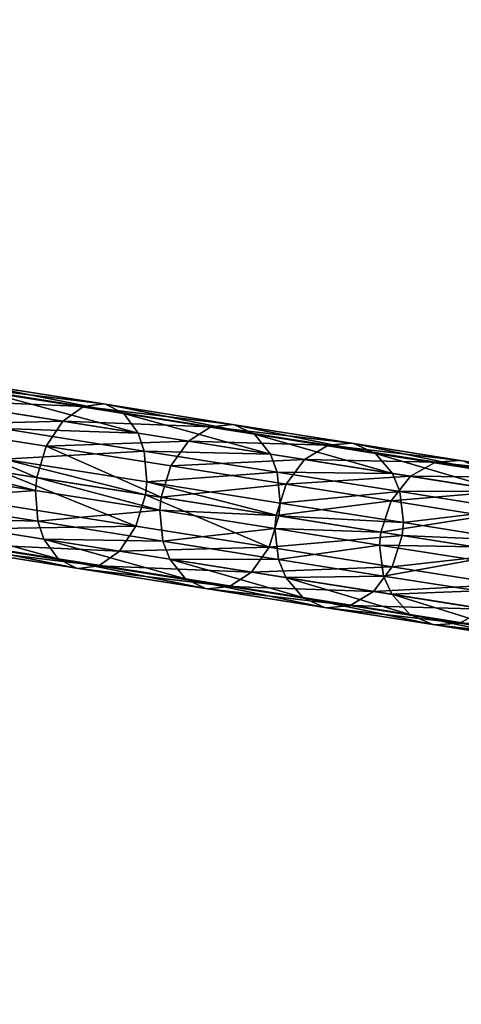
# Model space of a CAD drawing. Header units: millimetres. Extents: x 0 to 232, y 0 to 232.
# Tile 552 of 656: x 199 to 212, y 87 to 116. Entities that reach past the tile are written whole.
import ezdxf

# ---------------------------------------------------------------- set-up
doc = ezdxf.new("R2010")
doc.units = ezdxf.units.MM
doc.header["$LTSCALE"] = 25.4
doc.layers.get('0').update_dxf_attribs({"true_color": 0xff5454})

# ---------------------------------------------------------------- blocks, each defined once
blk = doc.blocks.new('WORKSHOP-C-6335.STL')
at = {"color": 0}
mesh = blk.add_polyface(dxfattribs=at)
corners = [(2.65, 98.552, 93.818), (2.65, 135.768, 93.818), (1.148, 117.16, 93.818), (7.117, 80.427, 93.818), (6.148, 117.16, 93.818), (5.763, 149.554, 93.818), (6.282, 116.66, 93.818), (6.648, 116.294, 93.818), (7.148, 116.16, 93.818), (14.435, 63.252, 93.818), (7.648, 116.294, 93.818), (8.014, 116.66, 93.818), (8.148, 117.16, 93.818), (13.148, 117.16, 93.818), (14.644, 99.584, 93.818), (24.412, 47.474, 93.818), (19.088, 82.513, 93.818), (26.354, 66.44, 93.818), (36.792, 33.501, 93.818), (36.232, 51.825, 93.818), (48.438, 39.09, 93.818), (51.252, 21.694, 93.818), (62.62, 28.601, 93.818), (67.419, 12.36, 93.818), (78.371, 20.66, 93.818), (84.874, 5.74, 93.818), (82.29, 12.044, 93.818), (82.156, 12.544, 93.818), (82.656, 11.678, 93.818), (83.156, 11.544, 93.818), (83.656, 11.678, 93.818), (84.022, 12.044, 93.818), (84.156, 12.544, 93.818), (7.117, 153.893, 93.818), (6.282, 117.66, 93.818), (6.648, 118.026, 93.818), (7.148, 118.16, 93.818), (14.435, 171.068, 93.818), (7.648, 118.026, 93.818), (8.014, 117.66, 93.818), (14.644, 134.736, 93.818), (24.412, 186.846, 93.818), (19.088, 151.807, 93.818), (26.354, 167.88, 93.818), (36.792, 200.819, 93.818), (36.232, 182.495, 93.818), (48.438, 195.23, 93.818), (47.474, 209.904, 93.818), (51.252, 212.626, 93.818), (57.107, 202.078, 93.818), (67.419, 221.96, 93.818), (62.62, 205.719, 93.818), (78.371, 213.66, 93.818), (84.874, 228.58, 93.818), (82.29, 222.276, 93.818), (82.156, 221.776, 93.818), (82.656, 222.642, 93.818), (83.156, 222.776, 93.818), (83.656, 222.642, 93.818), (84.022, 222.276, 93.818), (84.156, 221.776, 93.818), (82.29, 221.276, 93.818), (82.656, 220.91, 93.818), (83.156, 220.776, 93.818), (95.237, 218.826, 93.818), (83.656, 220.91, 93.818), (84.022, 221.276, 93.818), (103.165, 232.314, 93.818), (112.734, 221.066, 93.818), (121.819, 233.066, 93.818), (130.358, 220.318, 93.818), (140.351, 230.816, 93.818), (147.601, 216.601, 93.818), (158.282, 225.622, 93.818), (163.969, 210.024, 93.818), (175.148, 217.619, 93.818), (177.409, 201.922, 93.818), (190.511, 207.014, 93.818), (178.99, 200.776, 93.818), (192.231, 189.122, 93.818), (203.975, 194.082, 93.818), (203.313, 175.397, 93.818), (205.14, 181.816, 93.818), (205.274, 181.316, 93.818), (211.915, 159.998, 93.818), (205.64, 180.95, 93.818), (206.14, 180.816, 93.818), (206.64, 180.95, 93.818), (207.006, 181.316, 93.818), (207.14, 181.816, 93.818), (203.975, 40.238, 93.818), (205.274, 52.004, 93.818), (205.14, 52.504, 93.818), (205.64, 51.638, 93.818), (206.14, 51.504, 93.818), (206.64, 51.638, 93.818), (215.19, 55.162, 93.818), (207.006, 52.004, 93.818), (207.14, 52.504, 93.818), (211.915, 74.322, 93.818), (214.476, 80.511, 93.818), (217.792, 90.954, 93.818), (223.865, 71.692, 93.818), (220.773, 108.34, 93.818), (220.773, 125.98, 93.818), (206.64, 182.682, 93.818), (215.19, 179.158, 93.818), (206.14, 182.816, 93.818), (205.64, 182.682, 93.818), (205.274, 182.316, 93.818), (207.006, 182.316, 93.818), (214.476, 153.809, 93.818), (217.792, 143.366, 93.818), (223.865, 162.628, 93.818), (229.777, 89.399, 93.818), (229.777, 144.921, 93.818), (232.772, 107.826, 93.818), (232.772, 126.494, 93.818), (83.156, 13.544, 93.818), (95.237, 15.494, 93.818), (82.656, 13.41, 93.818), (82.29, 13.044, 93.818), (83.656, 13.41, 93.818), (84.022, 13.044, 93.818), (103.165, 2.006, 93.818), (112.734, 13.254, 93.818), (121.819, 1.254, 93.818), (130.358, 14.002, 93.818), (140.351, 3.504, 93.818), (147.601, 17.719, 93.818), (158.282, 8.698, 93.818), (163.969, 24.296, 93.818), (175.148, 16.701, 93.818), (177.409, 32.398, 93.818), (190.511, 27.306, 93.818), (178.99, 33.544, 93.818), (192.231, 45.198, 93.818), (203.313, 58.923, 93.818), (205.274, 53.004, 93.818), (205.64, 53.37, 93.818), (206.14, 53.504, 93.818), (206.64, 53.37, 93.818), (207.006, 53.004, 93.818)]
mesh.append_faces([[corners[k] for k in face] for face in [(0, 1, 2), (115, 116, 117)]], dxfattribs={"vtx0": -1, "color": 0})
mesh.append_faces([[corners[k] for k in face] for face in [(1, 4, 5), (4, 3, 6), (6, 3, 7), (7, 3, 8), (8, 9, 10), (10, 9, 11), (11, 9, 12), (13, 9, 14), (14, 15, 16), (16, 15, 17), (17, 18, 19), (19, 18, 20), (20, 21, 22), (22, 23, 24), (26, 25, 28), (28, 25, 29), (29, 25, 30), (30, 25, 31), (31, 25, 32), (33, 36, 37), (37, 40, 41), (41, 43, 44), (44, 46, 47), (47, 46, 48), (48, 49, 50), (50, 52, 53), (54, 52, 55), (61, 52, 62), (62, 52, 63), (63, 64, 65), (65, 64, 66), (66, 64, 60), (53, 64, 67), (67, 68, 69), (69, 70, 71), (71, 72, 73), (73, 74, 75), (75, 76, 77), (77, 79, 80), (82, 81, 83), (83, 84, 85), (85, 84, 86), (86, 84, 87), (87, 84, 88), (88, 84, 89), (91, 90, 93), (93, 90, 94), (94, 90, 95), (95, 96, 97), (97, 96, 98), (99, 96, 100), (100, 96, 101), (101, 102, 103), (103, 102, 104), (80, 105, 106), (105, 80, 107), (107, 80, 108), (108, 80, 109), (109, 80, 82), (106, 112, 113), (113, 114, 115), (24, 118, 119), (118, 24, 120), (120, 24, 121), (121, 24, 27), (119, 124, 125), (125, 126, 127), (127, 128, 129), (129, 130, 131), (131, 132, 133), (133, 134, 135), (135, 134, 136), (136, 90, 137), (137, 138, 99)]], dxfattribs={"vtx0": -1, "vtx1": -1, "color": 0})
mesh.append_faces([[corners[k] for k in face] for face in [(1, 3, 4), (12, 9, 13), (24, 25, 26), (37, 12, 13), (53, 52, 54), (60, 64, 53), (80, 81, 82), (98, 96, 99), (106, 89, 84), (113, 104, 102), (119, 32, 25), (137, 90, 92)]], dxfattribs={"vtx0": -1, "vtx1": -1, "vtx2": -1, "color": 0})
mesh.append_faces([[corners[k] for k in face] for face in [(1, 0, 3), (8, 3, 9), (14, 9, 15), (17, 15, 18), (20, 18, 21), (22, 21, 23), (24, 23, 25), (24, 26, 27), (4, 33, 5), (33, 4, 34), (33, 34, 35), (33, 35, 36), (37, 36, 38), (37, 38, 39), (37, 39, 12), (37, 13, 40), (41, 40, 42), (41, 42, 43), (44, 43, 45), (44, 45, 46), (48, 46, 49), (50, 49, 51), (50, 51, 52), (53, 54, 56), (53, 56, 57), (53, 57, 58), (53, 58, 59), (53, 59, 60), (52, 61, 55), (63, 52, 64), (67, 64, 68), (69, 68, 70), (71, 70, 72), (73, 72, 74), (75, 74, 76), (77, 76, 78), (77, 78, 79), (80, 79, 81), (83, 81, 84), (90, 91, 92), (95, 90, 96), (101, 96, 102), (106, 105, 110), (106, 110, 89), (106, 84, 111), (106, 111, 112), (113, 112, 104), (113, 102, 114), (115, 114, 116), (119, 118, 122), (119, 122, 123), (119, 123, 32), (119, 25, 124), (125, 124, 126), (127, 126, 128), (129, 128, 130), (131, 130, 132), (133, 132, 134), (136, 134, 90), (137, 92, 138), (99, 138, 139), (99, 139, 140), (99, 140, 141), (99, 141, 142), (99, 142, 98)]], dxfattribs={"vtx0": -1, "vtx2": -1, "color": 0})
mesh = blk.add_polyface(dxfattribs=at)
corners = [(78.371, 20.66, 91.818), (82.29, 13.044, 91.818), (82.156, 12.544, 91.818), (82.656, 13.41, 91.818), (83.156, 13.544, 91.818), (95.237, 15.494, 91.818), (83.656, 13.41, 91.818), (84.022, 13.044, 91.818), (84.156, 12.544, 91.818), (84.874, 5.74, 91.818), (103.165, 2.006, 91.818), (112.734, 13.254, 91.818), (121.819, 1.254, 91.818), (130.358, 14.002, 91.818), (140.351, 3.504, 91.818), (147.601, 17.719, 91.818), (158.282, 8.698, 91.818), (163.969, 24.296, 91.818), (175.148, 16.701, 91.818), (177.409, 32.398, 91.818), (190.511, 27.306, 91.818), (178.99, 33.544, 91.818), (192.231, 45.198, 91.818), (203.975, 40.238, 91.818), (203.313, 58.923, 91.818), (205.14, 52.504, 91.818), (205.274, 53.004, 91.818), (211.915, 74.322, 91.818), (205.64, 53.37, 91.818), (206.14, 53.504, 91.818), (206.64, 53.37, 91.818), (207.006, 53.004, 91.818), (207.14, 52.504, 91.818), (203.975, 194.082, 91.818), (205.274, 182.316, 91.818), (205.14, 181.816, 91.818), (205.64, 182.682, 91.818), (206.14, 182.816, 91.818), (206.64, 182.682, 91.818), (215.19, 179.158, 91.818), (207.006, 182.316, 91.818), (207.14, 181.816, 91.818), (211.915, 159.998, 91.818), (214.476, 153.809, 91.818), (217.792, 143.366, 91.818), (223.865, 162.628, 91.818), (220.773, 125.98, 91.818), (220.773, 108.34, 91.818), (206.64, 51.638, 91.818), (215.19, 55.162, 91.818), (206.14, 51.504, 91.818), (205.64, 51.638, 91.818), (205.274, 52.004, 91.818), (207.006, 52.004, 91.818), (214.476, 80.511, 91.818), (217.792, 90.954, 91.818), (223.865, 71.692, 91.818), (229.777, 144.921, 91.818), (229.777, 89.399, 91.818), (232.772, 126.494, 91.818), (232.772, 107.826, 91.818), (78.371, 213.66, 91.818), (83.156, 220.776, 91.818), (95.237, 218.826, 91.818), (82.656, 220.91, 91.818), (82.29, 221.276, 91.818), (82.156, 221.776, 91.818), (83.656, 220.91, 91.818), (84.022, 221.276, 91.818), (84.156, 221.776, 91.818), (84.874, 228.58, 91.818), (103.165, 232.314, 91.818), (112.734, 221.066, 91.818), (121.819, 233.066, 91.818), (130.358, 220.318, 91.818), (140.351, 230.816, 91.818), (147.601, 216.601, 91.818), (158.282, 225.622, 91.818), (163.969, 210.024, 91.818), (175.148, 217.619, 91.818), (177.409, 201.922, 91.818), (190.511, 207.014, 91.818), (178.99, 200.776, 91.818), (192.231, 189.122, 91.818), (203.313, 175.397, 91.818), (205.274, 181.316, 91.818), (205.64, 180.95, 91.818), (206.14, 180.816, 91.818), (206.64, 180.95, 91.818), (207.006, 181.316, 91.818), (7.117, 153.893, 91.818), (6.148, 117.16, 91.818), (5.763, 149.554, 91.818), (6.282, 117.66, 91.818), (6.648, 118.026, 91.818), (7.148, 118.16, 91.818), (14.435, 171.068, 91.818), (7.648, 118.026, 91.818), (8.014, 117.66, 91.818), (8.148, 117.16, 91.818), (13.148, 117.16, 91.818), (14.644, 134.736, 91.818), (24.412, 186.846, 91.818), (19.088, 151.807, 91.818), (26.354, 167.88, 91.818), (36.792, 200.819, 91.818), (36.232, 182.495, 91.818), (48.438, 195.23, 91.818), (47.474, 209.904, 91.818), (51.252, 212.626, 91.818), (57.107, 202.078, 91.818), (67.419, 221.96, 91.818), (62.62, 205.719, 91.818), (82.29, 222.276, 91.818), (82.656, 222.642, 91.818), (83.156, 222.776, 91.818), (83.656, 222.642, 91.818), (84.022, 222.276, 91.818), (2.65, 135.768, 91.818), (2.65, 98.552, 91.818), (1.148, 117.16, 91.818), (7.117, 80.427, 91.818), (6.282, 116.66, 91.818), (6.648, 116.294, 91.818), (7.148, 116.16, 91.818), (14.435, 63.252, 91.818), (7.648, 116.294, 91.818), (8.014, 116.66, 91.818), (14.644, 99.584, 91.818), (24.412, 47.474, 91.818), (19.088, 82.513, 91.818), (26.354, 66.44, 91.818), (36.792, 33.501, 91.818), (36.232, 51.825, 91.818), (48.438, 39.09, 91.818), (51.252, 21.694, 91.818), (62.62, 28.601, 91.818), (67.419, 12.36, 91.818), (82.29, 12.044, 91.818), (82.656, 11.678, 91.818), (83.156, 11.544, 91.818), (83.656, 11.678, 91.818), (84.022, 12.044, 91.818)]
mesh.append_faces([[corners[k] for k in face] for face in [(58, 59, 60), (118, 119, 120)]], dxfattribs={"vtx0": -1, "color": 0})
mesh.append_faces([[corners[k] for k in face] for face in [(1, 0, 3), (3, 0, 4), (4, 5, 6), (6, 5, 7), (7, 5, 8), (9, 5, 10), (10, 11, 12), (12, 13, 14), (14, 15, 16), (16, 17, 18), (18, 19, 20), (20, 22, 23), (25, 24, 26), (26, 27, 28), (28, 27, 29), (29, 27, 30), (30, 27, 31), (31, 27, 32), (34, 33, 36), (36, 33, 37), (37, 33, 38), (38, 39, 40), (40, 39, 41), (42, 39, 43), (43, 39, 44), (44, 45, 46), (46, 45, 47), (23, 48, 49), (48, 23, 50), (50, 23, 51), (51, 23, 52), (52, 23, 25), (49, 55, 56), (56, 57, 58), (61, 62, 63), (62, 61, 64), (64, 61, 65), (65, 61, 66), (63, 71, 72), (72, 73, 74), (74, 75, 76), (76, 77, 78), (78, 79, 80), (80, 81, 82), (82, 81, 83), (83, 33, 84), (84, 85, 42), (90, 91, 92), (91, 90, 93), (93, 90, 94), (94, 90, 95), (95, 96, 97), (97, 96, 98), (98, 96, 99), (100, 96, 101), (101, 102, 103), (103, 102, 104), (104, 105, 106), (106, 105, 107), (107, 109, 110), (110, 111, 112), (112, 111, 61), (113, 70, 114), (114, 70, 115), (115, 70, 116), (116, 70, 117), (117, 70, 69), (119, 91, 121), (121, 124, 125), (125, 128, 129), (129, 131, 132), (132, 134, 135), (135, 136, 137), (137, 0, 9), (138, 0, 2)]], dxfattribs={"vtx0": -1, "vtx1": -1, "color": 0})
mesh.append_faces([[corners[k] for k in face] for face in [(8, 5, 9), (23, 24, 25), (41, 39, 42), (49, 32, 27), (56, 47, 45), (63, 69, 70), (84, 33, 35), (99, 96, 100), (61, 70, 113), (119, 92, 91), (125, 99, 100), (9, 0, 138)]], dxfattribs={"vtx0": -1, "vtx1": -1, "vtx2": -1, "color": 0})
mesh.append_faces([[corners[k] for k in face] for face in [(0, 1, 2), (4, 0, 5), (10, 5, 11), (12, 11, 13), (14, 13, 15), (16, 15, 17), (18, 17, 19), (20, 19, 21), (20, 21, 22), (23, 22, 24), (26, 24, 27), (33, 34, 35), (38, 33, 39), (44, 39, 45), (49, 48, 53), (49, 53, 32), (49, 27, 54), (49, 54, 55), (56, 55, 47), (56, 45, 57), (58, 57, 59), (63, 62, 67), (63, 67, 68), (63, 68, 69), (63, 70, 71), (72, 71, 73), (74, 73, 75), (76, 75, 77), (78, 77, 79), (80, 79, 81), (83, 81, 33), (84, 35, 85), (42, 85, 86), (42, 86, 87), (42, 87, 88), (42, 88, 89), (42, 89, 41), (95, 90, 96), (101, 96, 102), (104, 102, 105), (107, 105, 108), (107, 108, 109), (110, 109, 111), (61, 111, 70), (61, 113, 66), (119, 118, 92), (121, 91, 122), (121, 122, 123), (121, 123, 124), (125, 124, 126), (125, 126, 127), (125, 127, 99), (125, 100, 128), (129, 128, 130), (129, 130, 131), (132, 131, 133), (132, 133, 134), (135, 134, 136), (137, 136, 0), (9, 138, 139), (9, 139, 140), (9, 140, 141), (9, 141, 142), (9, 142, 8)]], dxfattribs={"vtx0": -1, "vtx2": -1, "color": 0})
mesh = blk.add_polyface(dxfattribs=at)
corners = [(225.956, 102.458, 132.004), (226.045, 102.443, 132.011), (226.162, 102.425, 126.601), (225.338, 102.555, 137.374), (225.426, 102.541, 137.388), (224.313, 102.718, 142.68), (224.4, 102.703, 142.701), (222.886, 102.944, 147.891), (222.971, 102.93, 147.918), (221.066, 103.232, 152.974), (221.148, 103.218, 153.008), (218.863, 103.581, 157.9), (218.943, 103.567, 157.94), (216.292, 103.988, 162.638), (216.369, 103.975, 162.685), (213.367, 104.451, 167.162), (213.44, 104.439, 167.215), (210.106, 104.968, 171.444), (210.174, 104.956, 171.502), (206.528, 105.535, 175.458), (206.592, 105.524, 175.521), (202.654, 106.148, 179.18), (202.713, 106.138, 179.248), (198.509, 106.805, 182.588), (198.562, 106.795, 182.66), (194.116, 107.501, 185.662), (194.163, 107.492, 185.738), (189.501, 108.231, 188.383), (189.543, 108.224, 188.463), (184.693, 108.993, 190.736), (184.728, 108.987, 190.819)]
mesh.append_faces([[corners[k] for k in face] for face in [(0, 1, 2), (28, 29, 30)]], dxfattribs={"vtx0": -1, "color": 0})
mesh.append_faces([[corners[k] for k in face] for face in [(1, 3, 4), (4, 5, 6), (6, 7, 8), (8, 9, 10), (10, 11, 12), (12, 13, 14), (14, 15, 16), (16, 17, 18), (18, 19, 20), (20, 21, 22), (22, 23, 24), (24, 25, 26), (26, 27, 28)]], dxfattribs={"vtx0": -1, "vtx1": -1, "color": 0})
mesh.append_faces([[corners[k] for k in face] for face in [(1, 0, 3), (4, 3, 5), (6, 5, 7), (8, 7, 9), (10, 9, 11), (12, 11, 13), (14, 13, 15), (16, 15, 17), (18, 17, 19), (20, 19, 21), (22, 21, 23), (24, 23, 25), (26, 25, 27), (28, 27, 29)]], dxfattribs={"vtx0": -1, "vtx2": -1, "color": 0})
mesh = blk.add_polyface(dxfattribs=at)
corners = [(197.382, 106.271, 181.215), (202.048, 106.07, 178.512), (201.426, 105.631, 177.891), (197.955, 106.718, 181.876)]
mesh.append_faces([[corners[k] for k in face] for face in [(0, 1, 2), (1, 0, 3)]], dxfattribs={"vtx0": -1, "color": 0})
mesh = blk.add_polyface(dxfattribs=at)
corners = [(197.955, 106.718, 181.876), (202.654, 106.148, 179.18), (202.048, 106.07, 178.512), (198.509, 106.805, 182.588)]
mesh.append_faces([[corners[k] for k in face] for face in [(0, 1, 2), (1, 0, 3)]], dxfattribs={"vtx0": -1, "color": 0})
mesh = blk.add_polyface(dxfattribs=at)
corners = [(198.562, 106.795, 182.66), (203.265, 105.858, 179.918), (202.713, 106.138, 179.248), (199.061, 106.524, 183.374)]
mesh.append_faces([[corners[k] for k in face] for face in [(0, 1, 2), (1, 0, 3)]], dxfattribs={"vtx0": -1, "color": 0})
mesh = blk.add_polyface(dxfattribs=at)
corners = [(199.061, 106.524, 183.374), (203.694, 105.268, 180.506), (203.265, 105.858, 179.918), (199.444, 105.941, 184)]
mesh.append_faces([[corners[k] for k in face] for face in [(0, 1, 2), (1, 0, 3)]], dxfattribs={"vtx0": -1, "color": 0})
mesh = blk.add_polyface(dxfattribs=at)
corners = [(196.921, 105.515, 180.765), (201.426, 105.631, 177.891), (200.931, 104.879, 177.468), (197.382, 106.271, 181.215)]
mesh.append_faces([[corners[k] for k in face] for face in [(0, 1, 2), (1, 0, 3)]], dxfattribs={"vtx0": -1, "color": 0})
mesh = blk.add_polyface(dxfattribs=at)
corners = [(199.602, 105.407, 184.319), (203.694, 105.268, 180.506), (199.444, 105.941, 184), (203.875, 104.731, 180.805)]
mesh.append_faces([[corners[k] for k in face] for face in [(0, 1, 2), (1, 0, 3)]], dxfattribs={"vtx0": -1, "color": 0})
mesh = blk.add_polyface(dxfattribs=at)
corners = [(201.426, 105.631, 177.891), (205.872, 105.464, 174.837), (205.205, 105.032, 174.26), (202.048, 106.07, 178.512)]
mesh.append_faces([[corners[k] for k in face] for face in [(0, 1, 2), (1, 0, 3)]], dxfattribs={"vtx0": -1, "color": 0})
mesh = blk.add_polyface(dxfattribs=at)
corners = [(202.048, 106.07, 178.512), (206.528, 105.535, 175.458), (205.872, 105.464, 174.837), (202.654, 106.148, 179.18)]
mesh.append_faces([[corners[k] for k in face] for face in [(0, 1, 2), (1, 0, 3)]], dxfattribs={"vtx0": -1, "color": 0})
mesh = blk.add_polyface(dxfattribs=at)
corners = [(202.713, 106.138, 179.248), (207.192, 105.236, 176.143), (206.592, 105.524, 175.521), (203.265, 105.858, 179.918)]
mesh.append_faces([[corners[k] for k in face] for face in [(0, 1, 2), (1, 0, 3)]], dxfattribs={"vtx0": -1, "color": 0})
mesh = blk.add_polyface(dxfattribs=at)
corners = [(200.931, 104.879, 177.468), (205.205, 105.032, 174.26), (204.679, 104.286, 173.867), (201.426, 105.631, 177.891)]
mesh.append_faces([[corners[k] for k in face] for face in [(0, 1, 2), (1, 0, 3)]], dxfattribs={"vtx0": -1, "color": 0})
mesh = blk.add_polyface(dxfattribs=at)
corners = [(203.265, 105.858, 179.918), (207.665, 104.639, 176.69), (207.192, 105.236, 176.143), (203.694, 105.268, 180.506)]
mesh.append_faces([[corners[k] for k in face] for face in [(0, 1, 2), (1, 0, 3)]], dxfattribs={"vtx0": -1, "color": 0})
mesh = blk.add_polyface(dxfattribs=at)
corners = [(196.921, 105.515, 180.765), (200.649, 103.935, 177.318), (196.65, 104.568, 180.606), (200.931, 104.879, 177.468)]
mesh.append_faces([[corners[k] for k in face] for face in [(0, 1, 2), (1, 0, 3)]], dxfattribs={"vtx0": -1, "color": 0})
mesh = blk.add_polyface(dxfattribs=at)
corners = [(199.655, 104.487, 184.582), (203.875, 104.731, 180.805), (199.602, 105.407, 184.319), (203.949, 103.807, 181.052)]
mesh.append_faces([[corners[k] for k in face] for face in [(0, 1, 2), (1, 0, 3)]], dxfattribs={"vtx0": -1, "color": 0})
mesh = blk.add_polyface(dxfattribs=at)
corners = [(205.205, 105.032, 174.26), (209.405, 104.905, 170.874), (208.695, 104.48, 170.344), (205.872, 105.464, 174.837)]
mesh.append_faces([[corners[k] for k in face] for face in [(0, 1, 2), (1, 0, 3)]], dxfattribs={"vtx0": -1, "color": 0})
mesh = blk.add_polyface(dxfattribs=at)
corners = [(205.872, 105.464, 174.837), (210.106, 104.968, 171.444), (209.405, 104.905, 170.874), (206.528, 105.535, 175.458)]
mesh.append_faces([[corners[k] for k in face] for face in [(0, 1, 2), (1, 0, 3)]], dxfattribs={"vtx0": -1, "color": 0})
mesh = blk.add_polyface(dxfattribs=at)
corners = [(206.592, 105.524, 175.521), (210.821, 104.661, 172.073), (210.174, 104.956, 171.502), (207.192, 105.236, 176.143)]
mesh.append_faces([[corners[k] for k in face] for face in [(0, 1, 2), (1, 0, 3)]], dxfattribs={"vtx0": -1, "color": 0})
mesh = blk.add_polyface(dxfattribs=at)
corners = [(207.665, 104.639, 176.69), (203.875, 104.731, 180.805), (207.869, 104.098, 176.968), (203.694, 105.268, 180.506)]
mesh.append_faces([[corners[k] for k in face] for face in [(0, 1, 2), (1, 0, 3)]], dxfattribs={"vtx0": -1, "color": 0})
mesh = blk.add_polyface(dxfattribs=at)
corners = [(207.192, 105.236, 176.143), (211.333, 104.058, 172.574), (210.821, 104.661, 172.073), (207.665, 104.639, 176.69)]
mesh.append_faces([[corners[k] for k in face] for face in [(0, 1, 2), (1, 0, 3)]], dxfattribs={"vtx0": -1, "color": 0})
mesh = blk.add_polyface(dxfattribs=at)
corners = [(200.931, 104.879, 177.468), (204.385, 103.343, 173.728), (200.649, 103.935, 177.318), (204.679, 104.286, 173.867)]
mesh.append_faces([[corners[k] for k in face] for face in [(0, 1, 2), (1, 0, 3)]], dxfattribs={"vtx0": -1, "color": 0})
mesh = blk.add_polyface(dxfattribs=at)
corners = [(204.679, 104.286, 173.867), (208.695, 104.48, 170.344), (208.14, 103.738, 169.984), (205.205, 105.032, 174.26)]
mesh.append_faces([[corners[k] for k in face] for face in [(0, 1, 2), (1, 0, 3)]], dxfattribs={"vtx0": -1, "color": 0})
mesh = blk.add_polyface(dxfattribs=at)
corners = [(208.695, 104.48, 170.344), (212.624, 104.395, 166.647), (211.876, 103.976, 166.168), (209.405, 104.905, 170.874)]
mesh.append_faces([[corners[k] for k in face] for face in [(0, 1, 2), (1, 0, 3)]], dxfattribs={"vtx0": -1, "color": 0})
mesh = blk.add_polyface(dxfattribs=at)
corners = [(209.405, 104.905, 170.874), (213.367, 104.451, 167.162), (212.624, 104.395, 166.647), (210.106, 104.968, 171.444)]
mesh.append_faces([[corners[k] for k in face] for face in [(0, 1, 2), (1, 0, 3)]], dxfattribs={"vtx0": -1, "color": 0})
mesh = blk.add_polyface(dxfattribs=at)
corners = [(210.174, 104.956, 171.502), (214.128, 104.137, 167.731), (213.44, 104.439, 167.215), (210.821, 104.661, 172.073)]
mesh.append_faces([[corners[k] for k in face] for face in [(0, 1, 2), (1, 0, 3)]], dxfattribs={"vtx0": -1, "color": 0})
mesh = blk.add_polyface(dxfattribs=at)
corners = [(196.65, 104.568, 180.606), (200.608, 103.546, 177.341), (196.607, 104.18, 180.63), (200.649, 103.935, 177.318)]
mesh.append_faces([[corners[k] for k in face] for face in [(0, 1, 2), (1, 0, 3)]], dxfattribs={"vtx0": -1, "color": 0})
mesh = blk.add_polyface(dxfattribs=at)
corners = [(203.908, 103.419, 181.075), (199.655, 104.487, 184.582), (199.612, 104.099, 184.606), (203.949, 103.807, 181.052)]
mesh.append_faces([[corners[k] for k in face] for face in [(0, 1, 2), (1, 0, 3)]], dxfattribs={"vtx0": -1, "color": 0})
mesh = blk.add_polyface(dxfattribs=at)
corners = [(207.869, 104.098, 176.968), (203.949, 103.807, 181.052), (207.96, 103.172, 177.197), (203.875, 104.731, 180.805)]
mesh.append_faces([[corners[k] for k in face] for face in [(0, 1, 2), (1, 0, 3)]], dxfattribs={"vtx0": -1, "color": 0})
mesh = blk.add_polyface(dxfattribs=at)
corners = [(211.333, 104.058, 172.574), (207.869, 104.098, 176.968), (211.557, 103.514, 172.83), (207.665, 104.639, 176.69)]
mesh.append_faces([[corners[k] for k in face] for face in [(0, 1, 2), (1, 0, 3)]], dxfattribs={"vtx0": -1, "color": 0})
mesh = blk.add_polyface(dxfattribs=at)
corners = [(208.14, 103.738, 169.984), (211.876, 103.976, 166.168), (211.295, 103.238, 165.841), (208.695, 104.48, 170.344)]
mesh.append_faces([[corners[k] for k in face] for face in [(0, 1, 2), (1, 0, 3)]], dxfattribs={"vtx0": -1, "color": 0})
mesh = blk.add_polyface(dxfattribs=at)
corners = [(210.821, 104.661, 172.073), (214.677, 103.528, 168.185), (214.128, 104.137, 167.731), (211.333, 104.058, 172.574)]
mesh.append_faces([[corners[k] for k in face] for face in [(0, 1, 2), (1, 0, 3)]], dxfattribs={"vtx0": -1, "color": 0})
mesh = blk.add_polyface(dxfattribs=at)
corners = [(212.624, 104.395, 166.647), (216.292, 103.988, 162.638), (215.512, 103.937, 162.18), (213.367, 104.451, 167.162)]
mesh.append_faces([[corners[k] for k in face] for face in [(0, 1, 2), (1, 0, 3)]], dxfattribs={"vtx0": -1, "color": 0})
mesh = blk.add_polyface(dxfattribs=at)
corners = [(200.608, 103.546, 177.341), (196.661, 103.26, 180.893), (196.607, 104.18, 180.63), (200.681, 102.623, 177.588)]
mesh.append_faces([[corners[k] for k in face] for face in [(0, 1, 2), (1, 0, 3)]], dxfattribs={"vtx0": -1, "color": 0})
mesh = blk.add_polyface(dxfattribs=at)
corners = [(204.385, 103.343, 173.728), (208.14, 103.738, 169.984), (207.836, 102.796, 169.856), (204.679, 104.286, 173.867)]
mesh.append_faces([[corners[k] for k in face] for face in [(0, 1, 2), (1, 0, 3)]], dxfattribs={"vtx0": -1, "color": 0})
mesh = blk.add_polyface(dxfattribs=at)
corners = [(211.876, 103.976, 166.168), (215.512, 103.937, 162.18), (214.73, 103.524, 161.755), (212.624, 104.395, 166.647)]
mesh.append_faces([[corners[k] for k in face] for face in [(0, 1, 2), (1, 0, 3)]], dxfattribs={"vtx0": -1, "color": 0})
mesh = blk.add_polyface(dxfattribs=at)
corners = [(225.218, 97.512, 132.007), (225.129, 97.527, 132), (225.425, 97.48, 126.601), (224.512, 97.625, 137.367), (224.6, 97.61, 137.381), (223.487, 97.787, 142.67), (223.574, 97.773, 142.691), (222.061, 98.013, 147.877), (222.146, 97.999, 147.904), (220.242, 98.301, 152.957), (220.325, 98.287, 152.991), (218.041, 98.65, 157.879), (218.121, 98.636, 157.92), (215.472, 99.057, 162.615), (215.548, 99.044, 162.662), (212.549, 99.52, 167.136), (212.621, 99.507, 167.188), (209.29, 100.036, 171.415), (209.358, 100.024, 171.473), (205.714, 100.602, 175.426), (205.778, 100.591, 175.489), (201.843, 101.215, 179.146), (201.902, 101.205, 179.214), (197.7, 101.872, 182.552), (197.753, 101.862, 182.624), (193.309, 102.567, 185.624), (193.357, 102.559, 185.7), (188.698, 103.297, 188.343), (188.74, 103.29, 188.423), (183.893, 104.058, 190.695)]
mesh.append_faces([[corners[k] for k in face] for face in [(0, 1, 2), (27, 28, 29)]], dxfattribs={"vtx0": -1, "color": 0})
mesh.append_faces([[corners[k] for k in face] for face in [(1, 0, 3), (3, 4, 5), (5, 6, 7), (7, 8, 9), (9, 10, 11), (11, 12, 13), (13, 14, 15), (15, 16, 17), (17, 18, 19), (19, 20, 21), (21, 22, 23), (23, 24, 25), (25, 26, 27)]], dxfattribs={"vtx0": -1, "vtx1": -1, "color": 0})
mesh.append_faces([[corners[k] for k in face] for face in [(3, 0, 4), (5, 4, 6), (7, 6, 8), (9, 8, 10), (11, 10, 12), (13, 12, 14), (15, 14, 16), (17, 16, 18), (19, 18, 20), (21, 20, 22), (23, 22, 24), (25, 24, 26), (27, 26, 28)]], dxfattribs={"vtx0": -1, "vtx2": -1, "color": 0})
mesh = blk.add_polyface(dxfattribs=at)
corners = [(203.625, 102.474, 180.926), (199.612, 104.099, 184.606), (199.342, 103.152, 184.447), (203.908, 103.419, 181.075)]
mesh.append_faces([[corners[k] for k in face] for face in [(0, 1, 2), (1, 0, 3)]], dxfattribs={"vtx0": -1, "color": 0})
mesh = blk.add_polyface(dxfattribs=at)
corners = [(200.649, 103.935, 177.318), (204.346, 102.954, 173.749), (200.608, 103.546, 177.341), (204.385, 103.343, 173.728)]
mesh.append_faces([[corners[k] for k in face] for face in [(0, 1, 2), (1, 0, 3)]], dxfattribs={"vtx0": -1, "color": 0})
mesh = blk.add_polyface(dxfattribs=at)
corners = [(211.557, 103.514, 172.83), (207.96, 103.172, 177.197), (211.665, 102.585, 173.041), (207.869, 104.098, 176.968)]
mesh.append_faces([[corners[k] for k in face] for face in [(0, 1, 2), (1, 0, 3)]], dxfattribs={"vtx0": -1, "color": 0})
mesh = blk.add_polyface(dxfattribs=at)
corners = [(211.295, 103.238, 165.841), (214.73, 103.524, 161.755), (214.125, 102.79, 161.465), (211.876, 103.976, 166.168)]
mesh.append_faces([[corners[k] for k in face] for face in [(0, 1, 2), (1, 0, 3)]], dxfattribs={"vtx0": -1, "color": 0})
mesh = blk.add_polyface(dxfattribs=at)
corners = [(214.677, 103.528, 168.185), (211.557, 103.514, 172.83), (214.919, 102.981, 168.416), (211.333, 104.058, 172.574)]
mesh.append_faces([[corners[k] for k in face] for face in [(0, 1, 2), (1, 0, 3)]], dxfattribs={"vtx0": -1, "color": 0})
mesh = blk.add_polyface(dxfattribs=at)
corners = [(207.921, 102.783, 177.219), (203.949, 103.807, 181.052), (203.908, 103.419, 181.075), (207.96, 103.172, 177.197)]
mesh.append_faces([[corners[k] for k in face] for face in [(0, 1, 2), (1, 0, 3)]], dxfattribs={"vtx0": -1, "color": 0})
mesh = blk.add_polyface(dxfattribs=at)
corners = [(207.836, 102.796, 169.856), (211.295, 103.238, 165.841), (210.982, 102.298, 165.726), (208.14, 103.738, 169.984)]
mesh.append_faces([[corners[k] for k in face] for face in [(0, 1, 2), (1, 0, 3)]], dxfattribs={"vtx0": -1, "color": 0})
mesh = blk.add_polyface(dxfattribs=at)
corners = [(200.681, 102.623, 177.588), (204.346, 102.954, 173.749), (204.437, 102.028, 173.979), (200.608, 103.546, 177.341)]
mesh.append_faces([[corners[k] for k in face] for face in [(0, 1, 2), (1, 0, 3)]], dxfattribs={"vtx0": -1, "color": 0})
mesh = blk.add_polyface(dxfattribs=at)
corners = [(207.627, 101.84, 177.08), (203.908, 103.419, 181.075), (203.625, 102.474, 180.926), (207.921, 102.783, 177.219)]
mesh.append_faces([[corners[k] for k in face] for face in [(0, 1, 2), (1, 0, 3)]], dxfattribs={"vtx0": -1, "color": 0})
mesh = blk.add_polyface(dxfattribs=at)
corners = [(204.346, 102.954, 173.749), (207.836, 102.796, 169.856), (207.799, 102.407, 169.876), (204.385, 103.343, 173.728)]
mesh.append_faces([[corners[k] for k in face] for face in [(0, 1, 2), (1, 0, 3)]], dxfattribs={"vtx0": -1, "color": 0})
mesh = blk.add_polyface(dxfattribs=at)
corners = [(214.919, 102.981, 168.416), (211.665, 102.585, 173.041), (215.043, 102.05, 168.607), (211.557, 103.514, 172.83)]
mesh.append_faces([[corners[k] for k in face] for face in [(0, 1, 2), (1, 0, 3)]], dxfattribs={"vtx0": -1, "color": 0})
mesh = blk.add_polyface(dxfattribs=at)
corners = [(200.681, 102.623, 177.588), (196.818, 102.726, 181.212), (196.661, 103.26, 180.893), (200.862, 102.085, 177.888)]
mesh.append_faces([[corners[k] for k in face] for face in [(0, 1, 2), (1, 0, 3)]], dxfattribs={"vtx0": -1, "color": 0})
mesh = blk.add_polyface(dxfattribs=at)
corners = [(203.625, 102.474, 180.926), (198.88, 102.396, 183.997), (203.13, 101.723, 180.503), (199.342, 103.152, 184.447)]
mesh.append_faces([[corners[k] for k in face] for face in [(0, 1, 2), (1, 0, 3)]], dxfattribs={"vtx0": -1, "color": 0})
mesh = blk.add_polyface(dxfattribs=at)
corners = [(211.665, 102.585, 173.041), (207.921, 102.783, 177.219), (211.628, 102.196, 173.06), (207.96, 103.172, 177.197)]
mesh.append_faces([[corners[k] for k in face] for face in [(0, 1, 2), (1, 0, 3)]], dxfattribs={"vtx0": -1, "color": 0})
mesh = blk.add_polyface(dxfattribs=at)
corners = [(210.982, 102.298, 165.726), (214.125, 102.79, 161.465), (213.804, 101.851, 161.363), (211.295, 103.238, 165.841)]
mesh.append_faces([[corners[k] for k in face] for face in [(0, 1, 2), (1, 0, 3)]], dxfattribs={"vtx0": -1, "color": 0})
mesh = blk.add_polyface(dxfattribs=at)
corners = [(201.292, 101.496, 178.476), (196.818, 102.726, 181.212), (200.862, 102.085, 177.888), (197.201, 102.143, 181.838)]
mesh.append_faces([[corners[k] for k in face] for face in [(0, 1, 2), (1, 0, 3)]], dxfattribs={"vtx0": -1, "color": 0})
mesh = blk.add_polyface(dxfattribs=at)
corners = [(204.437, 102.028, 173.979), (207.799, 102.407, 169.876), (207.907, 101.478, 170.086), (204.346, 102.954, 173.749)]
mesh.append_faces([[corners[k] for k in face] for face in [(0, 1, 2), (1, 0, 3)]], dxfattribs={"vtx0": -1, "color": 0})
mesh = blk.add_polyface(dxfattribs=at)
corners = [(211.628, 102.196, 173.06), (207.627, 101.84, 177.08), (211.324, 101.254, 172.933), (207.921, 102.783, 177.219)]
mesh.append_faces([[corners[k] for k in face] for face in [(0, 1, 2), (1, 0, 3)]], dxfattribs={"vtx0": -1, "color": 0})
mesh = blk.add_polyface(dxfattribs=at)
corners = [(207.799, 102.407, 169.876), (210.982, 102.298, 165.726), (210.946, 101.909, 165.744), (207.836, 102.796, 169.856)]
mesh.append_faces([[corners[k] for k in face] for face in [(0, 1, 2), (1, 0, 3)]], dxfattribs={"vtx0": -1, "color": 0})
mesh = blk.add_polyface(dxfattribs=at)
corners = [(203.13, 101.723, 180.503), (198.307, 101.949, 183.336), (202.508, 101.283, 179.882), (198.88, 102.396, 183.997)]
mesh.append_faces([[corners[k] for k in face] for face in [(0, 1, 2), (1, 0, 3)]], dxfattribs={"vtx0": -1, "color": 0})
mesh = blk.add_polyface(dxfattribs=at)
corners = [(200.862, 102.085, 177.888), (204.437, 102.028, 173.979), (204.64, 101.487, 174.257), (200.681, 102.623, 177.588)]
mesh.append_faces([[corners[k] for k in face] for face in [(0, 1, 2), (1, 0, 3)]], dxfattribs={"vtx0": -1, "color": 0})
mesh = blk.add_polyface(dxfattribs=at)
corners = [(207.627, 101.84, 177.08), (203.13, 101.723, 180.503), (207.101, 101.094, 176.687), (203.625, 102.474, 180.926)]
mesh.append_faces([[corners[k] for k in face] for face in [(0, 1, 2), (1, 0, 3)]], dxfattribs={"vtx0": -1, "color": 0})
mesh = blk.add_polyface(dxfattribs=at)
corners = [(207.907, 101.478, 170.086), (210.946, 101.909, 165.744), (211.069, 100.977, 165.934), (207.799, 102.407, 169.876)]
mesh.append_faces([[corners[k] for k in face] for face in [(0, 1, 2), (1, 0, 3)]], dxfattribs={"vtx0": -1, "color": 0})
mesh = blk.add_polyface(dxfattribs=at)
corners = [(215.043, 102.05, 168.607), (211.628, 102.196, 173.06), (215.006, 101.661, 168.624), (211.665, 102.585, 173.041)]
mesh.append_faces([[corners[k] for k in face] for face in [(0, 1, 2), (1, 0, 3)]], dxfattribs={"vtx0": -1, "color": 0})
mesh = blk.add_polyface(dxfattribs=at)
corners = [(201.843, 101.215, 179.146), (197.201, 102.143, 181.838), (201.292, 101.496, 178.476), (197.7, 101.872, 182.552)]
mesh.append_faces([[corners[k] for k in face] for face in [(0, 1, 2), (1, 0, 3)]], dxfattribs={"vtx0": -1, "color": 0})
mesh = blk.add_polyface(dxfattribs=at)
corners = [(205.113, 100.89, 174.803), (200.862, 102.085, 177.888), (204.64, 101.487, 174.257), (201.292, 101.496, 178.476)]
mesh.append_faces([[corners[k] for k in face] for face in [(0, 1, 2), (1, 0, 3)]], dxfattribs={"vtx0": -1, "color": 0})
mesh = blk.add_polyface(dxfattribs=at)
corners = [(210.946, 101.909, 165.744), (213.804, 101.851, 161.363), (213.768, 101.462, 161.378), (210.982, 102.298, 165.726)]
mesh.append_faces([[corners[k] for k in face] for face in [(0, 1, 2), (1, 0, 3)]], dxfattribs={"vtx0": -1, "color": 0})
mesh = blk.add_polyface(dxfattribs=at)
corners = [(215.006, 101.661, 168.624), (211.324, 101.254, 172.933), (214.693, 100.721, 168.509), (211.628, 102.196, 173.06)]
mesh.append_faces([[corners[k] for k in face] for face in [(0, 1, 2), (1, 0, 3)]], dxfattribs={"vtx0": -1, "color": 0})
mesh = blk.add_polyface(dxfattribs=at)
corners = [(202.508, 101.283, 179.882), (197.753, 101.862, 182.624), (201.902, 101.205, 179.214), (198.307, 101.949, 183.336)]
mesh.append_faces([[corners[k] for k in face] for face in [(0, 1, 2), (1, 0, 3)]], dxfattribs={"vtx0": -1, "color": 0})
mesh = blk.add_polyface(dxfattribs=at)
corners = [(204.64, 101.487, 174.257), (207.907, 101.478, 170.086), (208.131, 100.934, 170.342), (204.437, 102.028, 173.979)]
mesh.append_faces([[corners[k] for k in face] for face in [(0, 1, 2), (1, 0, 3)]], dxfattribs={"vtx0": -1, "color": 0})
mesh = blk.add_polyface(dxfattribs=at)
corners = [(211.324, 101.254, 172.933), (207.101, 101.094, 176.687), (210.769, 100.513, 172.572), (207.627, 101.84, 177.08)]
mesh.append_faces([[corners[k] for k in face] for face in [(0, 1, 2), (1, 0, 3)]], dxfattribs={"vtx0": -1, "color": 0})
mesh = blk.add_polyface(dxfattribs=at)
corners = [(211.069, 100.977, 165.934), (213.768, 101.462, 161.378), (213.906, 100.528, 161.547), (210.946, 101.909, 165.744)]
mesh.append_faces([[corners[k] for k in face] for face in [(0, 1, 2), (1, 0, 3)]], dxfattribs={"vtx0": -1, "color": 0})
mesh = blk.add_polyface(dxfattribs=at)
corners = [(205.714, 100.602, 175.426), (201.292, 101.496, 178.476), (205.113, 100.89, 174.803), (201.843, 101.215, 179.146)]
mesh.append_faces([[corners[k] for k in face] for face in [(0, 1, 2), (1, 0, 3)]], dxfattribs={"vtx0": -1, "color": 0})
mesh = blk.add_polyface(dxfattribs=at)
corners = [(207.101, 101.094, 176.687), (202.508, 101.283, 179.882), (206.433, 100.662, 176.11), (203.13, 101.723, 180.503)]
mesh.append_faces([[corners[k] for k in face] for face in [(0, 1, 2), (1, 0, 3)]], dxfattribs={"vtx0": -1, "color": 0})
mesh = blk.add_polyface(dxfattribs=at)
corners = [(208.643, 100.331, 170.843), (204.64, 101.487, 174.257), (208.131, 100.934, 170.342), (205.113, 100.89, 174.803)]
mesh.append_faces([[corners[k] for k in face] for face in [(0, 1, 2), (1, 0, 3)]], dxfattribs={"vtx0": -1, "color": 0})
mesh = blk.add_polyface(dxfattribs=at)
corners = [(206.433, 100.662, 176.11), (201.902, 101.205, 179.214), (205.778, 100.591, 175.489), (202.508, 101.283, 179.882)]
mesh.append_faces([[corners[k] for k in face] for face in [(0, 1, 2), (1, 0, 3)]], dxfattribs={"vtx0": -1, "color": 0})
mesh = blk.add_polyface(dxfattribs=at)
corners = [(208.131, 100.934, 170.342), (211.069, 100.977, 165.934), (211.312, 100.43, 166.165), (207.907, 101.478, 170.086)]
mesh.append_faces([[corners[k] for k in face] for face in [(0, 1, 2), (1, 0, 3)]], dxfattribs={"vtx0": -1, "color": 0})
mesh = blk.add_polyface(dxfattribs=at)
corners = [(214.693, 100.721, 168.509), (210.769, 100.513, 172.572), (214.112, 99.983, 168.183), (211.324, 101.254, 172.933)]
mesh.append_faces([[corners[k] for k in face] for face in [(0, 1, 2), (1, 0, 3)]], dxfattribs={"vtx0": -1, "color": 0})
mesh = blk.add_polyface(dxfattribs=at)
corners = [(210.769, 100.513, 172.572), (206.433, 100.662, 176.11), (210.059, 100.087, 172.043), (207.101, 101.094, 176.687)]
mesh.append_faces([[corners[k] for k in face] for face in [(0, 1, 2), (1, 0, 3)]], dxfattribs={"vtx0": -1, "color": 0})
mesh = blk.add_polyface(dxfattribs=at)
corners = [(211.861, 99.822, 166.619), (208.131, 100.934, 170.342), (211.312, 100.43, 166.165), (208.643, 100.331, 170.843)]
mesh.append_faces([[corners[k] for k in face] for face in [(0, 1, 2), (1, 0, 3)]], dxfattribs={"vtx0": -1, "color": 0})
mesh = blk.add_polyface(dxfattribs=at)
corners = [(211.312, 100.43, 166.165), (213.906, 100.528, 161.547), (214.165, 99.978, 161.753), (211.069, 100.977, 165.934)]
mesh.append_faces([[corners[k] for k in face] for face in [(0, 1, 2), (1, 0, 3)]], dxfattribs={"vtx0": -1, "color": 0})
mesh = blk.add_polyface(dxfattribs=at)
corners = [(209.29, 100.036, 171.415), (205.113, 100.89, 174.803), (208.643, 100.331, 170.843), (205.714, 100.602, 175.426)]
mesh.append_faces([[corners[k] for k in face] for face in [(0, 1, 2), (1, 0, 3)]], dxfattribs={"vtx0": -1, "color": 0})
mesh = blk.add_polyface(dxfattribs=at)
corners = [(210.059, 100.087, 172.043), (205.778, 100.591, 175.489), (209.358, 100.024, 171.473), (206.433, 100.662, 176.11)]
mesh.append_faces([[corners[k] for k in face] for face in [(0, 1, 2), (1, 0, 3)]], dxfattribs={"vtx0": -1, "color": 0})
mesh = blk.add_polyface(dxfattribs=at)
corners = [(212.549, 99.52, 167.136), (208.643, 100.331, 170.843), (211.861, 99.822, 166.619), (209.29, 100.036, 171.415)]
mesh.append_faces([[corners[k] for k in face] for face in [(0, 1, 2), (1, 0, 3)]], dxfattribs={"vtx0": -1, "color": 0})
mesh = blk.add_polyface(dxfattribs=at)
corners = [(214.112, 99.983, 168.183), (210.059, 100.087, 172.043), (213.364, 99.564, 167.704), (210.769, 100.513, 172.572)]
mesh.append_faces([[corners[k] for k in face] for face in [(0, 1, 2), (1, 0, 3)]], dxfattribs={"vtx0": -1, "color": 0})
mesh = blk.add_polyface(dxfattribs=at)
corners = [(214.747, 99.365, 162.156), (211.312, 100.43, 166.165), (214.165, 99.978, 161.753), (211.861, 99.822, 166.619)]
mesh.append_faces([[corners[k] for k in face] for face in [(0, 1, 2), (1, 0, 3)]], dxfattribs={"vtx0": -1, "color": 0})
mesh = blk.add_polyface(dxfattribs=at)
corners = [(213.364, 99.564, 167.704), (209.358, 100.024, 171.473), (212.621, 99.507, 167.188), (210.059, 100.087, 172.043)]
mesh.append_faces([[corners[k] for k in face] for face in [(0, 1, 2), (1, 0, 3)]], dxfattribs={"vtx0": -1, "color": 0})
mesh = blk.add_polyface(dxfattribs=at)
corners = [(215.472, 99.057, 162.615), (211.861, 99.822, 166.619), (214.747, 99.365, 162.156), (212.549, 99.52, 167.136)]
mesh.append_faces([[corners[k] for k in face] for face in [(0, 1, 2), (1, 0, 3)]], dxfattribs={"vtx0": -1, "color": 0})
mesh = blk.add_polyface(dxfattribs=at)
corners = [(217.111, 99.508, 163.545), (213.364, 99.564, 167.704), (216.328, 99.095, 163.12), (214.112, 99.983, 168.183)]
mesh.append_faces([[corners[k] for k in face] for face in [(0, 1, 2), (1, 0, 3)]], dxfattribs={"vtx0": -1, "color": 0})
mesh = blk.add_polyface(dxfattribs=at)
corners = [(216.328, 99.095, 163.12), (212.621, 99.507, 167.188), (215.548, 99.044, 162.662), (213.364, 99.564, 167.704)]
mesh.append_faces([[corners[k] for k in face] for face in [(0, 1, 2), (1, 0, 3)]], dxfattribs={"vtx0": -1, "color": 0})

msp = doc.modelspace()

# ---------------------------------------------------------------- block references
at = {"color": 250, "true_color": 0x262626}
msp.add_blockref('WORKSHOP-C-6335.STL', (-1.148, -1.254, -85.518), dxfattribs=at)

doc.saveas('drawing.dxf')
